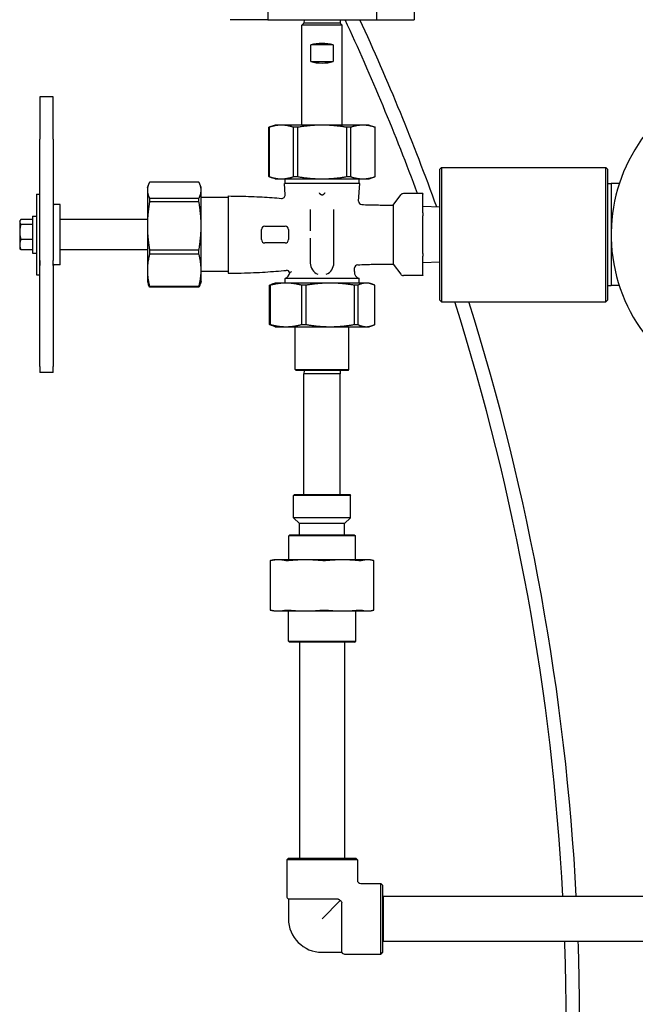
# Model space of a CAD drawing. Header units: inches. Extents: x 24 to 1128, y -69 to 748.
# Tile 276 of 656: x 429 to 441, y 284 to 303. Entities that reach past the tile are written whole.
import ezdxf

# ---------------------------------------------------------------- set-up
doc = ezdxf.new("R2010")
doc.units = ezdxf.units.IN
doc.header["$LTSCALE"] = 32
doc.header["$MEASUREMENT"] = 0
doc.layers.add('Visible (ANSI)', color=7, linetype='Continuous', lineweight=30)

msp = doc.modelspace()

# ---------------------------------------------------------------- linework, layer by layer
at = {"layer": 'Visible (ANSI)'}
for p, q in [((433.93966, 316.54617), (433.93966, 302.54617)), ((435.96266, 316.54617), (435.96266, 302.54617)), ((436.66266, 316.54617), (436.66266, 302.54617)), ((433.93966, 302.54617), (433.23966, 302.54617)), ((433.93966, 302.54617), (435.96266, 302.54617)), ((434.61366, 302.48367), (434.57616, 302.44617)), ((435.32616, 302.44617), (434.57616, 302.44617)), ((434.57616, 300.58367), (434.57616, 302.44617)), ((434.61529, 302.54617), (434.61366, 302.48367)), ((435.28866, 302.48367), (434.61366, 302.48367)), ((435.28702, 302.54617), (435.28866, 302.48367)), ((435.28866, 302.48367), (435.32616, 302.44617)), ((435.32616, 300.58367), (435.32616, 302.44617)), ((435.96266, 302.54617), (436.66266, 302.54617)), ((435.15845, 302.07742), (434.74387, 302.07742)), ((434.74387, 301.76492), (434.74387, 302.07742)), ((435.15845, 302.07742), (435.15845, 301.76492)), ((434.74387, 301.76492), (435.15845, 301.76492)), ((429.70116, 301.11213), (429.70116, 300.32521)), ((429.95116, 301.11213), (429.70116, 301.11213)), ((429.95116, 300.32521), (429.95116, 301.11213)), ((434.07616, 300.58367), (433.96366, 300.54272)), ((434.19339, 300.58367), (434.07616, 300.58367)), ((434.95116, 300.58367), (434.19339, 300.58367)), ((435.70893, 300.58367), (434.95116, 300.58367)), ((435.82616, 300.58367), (435.70893, 300.58367)), ((435.82616, 300.58367), (435.93866, 300.54272)), ((433.96451, 300.54272), (433.96366, 300.54272)), ((433.96366, 299.62462), (433.96366, 300.54272)), ((433.96451, 300.54272), (433.96451, 299.62462)), ((434.49341, 300.54272), (434.42226, 300.54272)), ((434.42226, 299.62462), (434.42226, 300.54272)), ((434.49341, 300.54272), (434.49341, 299.62462)), ((435.48006, 300.54272), (435.4089, 300.54272)), ((435.4089, 299.62462), (435.4089, 300.54272)), ((435.48006, 300.54272), (435.48006, 299.62462)), ((435.93866, 300.54272), (435.9378, 300.54272)), ((435.9378, 299.62462), (435.9378, 300.54272)), ((435.93866, 299.62462), (435.93866, 300.54272)), ((429.70116, 298.0666), (429.70116, 300.32521)), ((429.95116, 300.32521), (429.95116, 298.0666)), ((437.13866, 299.76492), (437.16991, 299.79617)), ((437.13866, 297.32742), (437.13866, 299.76492)), ((437.16991, 299.79617), (437.16991, 297.29617)), ((437.16991, 299.79617), (440.23241, 299.79617)), ((440.23241, 297.29617), (440.23241, 299.79617)), ((440.26366, 299.76492), (440.23241, 299.79617)), ((440.26366, 299.76492), (440.26366, 297.32742)), ((431.70116, 299.42117), (431.72003, 299.47302)), ((432.66021, 299.52317), (431.7421, 299.52317)), ((432.70116, 299.42117), (432.68229, 299.47302)), ((434.07616, 299.58367), (433.96366, 299.62462)), ((433.96366, 299.62462), (433.96451, 299.62462)), ((434.07616, 299.58367), (434.19339, 299.58367)), ((434.19339, 299.58367), (434.95116, 299.58367)), ((435.65116, 299.49467), (434.25116, 299.49467)), ((434.26369, 299.28667), (434.25116, 299.49467)), ((434.26366, 299.49467), (434.26366, 299.58367)), ((434.42226, 299.62462), (434.49341, 299.62462)), ((434.95116, 299.58367), (435.70893, 299.58367)), ((435.4089, 299.62462), (435.48006, 299.62462)), ((435.63164, 299.17067), (435.65116, 299.49467)), ((435.63866, 299.49467), (435.63866, 299.58367)), ((435.70893, 299.58367), (435.82616, 299.58367)), ((435.82616, 299.58367), (435.93866, 299.62462)), ((435.9378, 299.62462), (435.93866, 299.62462)), ((440.26366, 299.49453), (440.32616, 299.49617)), ((440.32616, 299.49617), (440.32616, 297.59617)), ((440.47986, 299.49617), (440.32616, 299.49617)), ((429.64116, 299.29617), (429.64116, 297.79617)), ((429.64116, 299.29617), (429.70116, 299.29617)), ((431.70116, 299.42117), (431.70116, 299.37222)), ((431.70116, 299.37222), (431.70116, 298.7093)), ((432.70116, 299.37222), (432.70116, 299.42117)), ((432.70116, 298.7093), (432.70116, 299.37222)), ((436.27616, 299.09617), (436.41403, 299.28328)), ((436.82616, 299.30871), (436.46435, 299.30871)), ((436.82616, 299.30871), (436.82616, 299.30033)), ((436.82616, 298.95031), (436.82616, 299.30033)), ((430.07616, 299.10867), (429.96678, 299.10867)), ((430.07616, 297.98367), (430.07616, 299.10867)), ((431.7421, 299.22127), (431.7421, 299.15902)), ((431.7421, 299.22127), (432.66021, 299.22127)), ((432.66021, 299.15902), (431.7421, 299.15902)), ((432.66021, 299.15902), (432.66021, 299.22127)), ((433.20116, 299.23367), (432.70116, 299.23367)), ((433.20116, 299.26472), (433.20116, 297.82762)), ((436.27616, 299.09617), (436.27616, 297.99617)), ((434.73241, 299.0125), (434.73241, 298.61543)), ((435.16991, 298.01492), (435.16991, 299.0125)), ((437.13866, 299.05753), (436.82616, 299.07117)), ((436.82616, 298.95031), (436.82616, 298.89619)), ((429.32616, 298.79617), (429.33427, 298.81022)), ((429.32616, 298.79617), (429.32616, 298.78287)), ((429.32616, 298.78287), (429.32616, 298.59485)), ((429.56116, 298.82932), (429.34849, 298.82932)), ((429.56116, 298.73642), (429.34849, 298.73642)), ((429.56116, 298.89017), (429.56116, 298.20217)), ((429.56116, 298.89017), (429.64116, 298.89017)), ((431.70116, 298.82742), (430.07616, 298.82742)), ((436.82616, 298.19615), (436.82616, 298.89619)), ((429.32616, 298.59485), (429.32616, 298.35814)), ((431.70116, 298.7093), (431.70116, 297.88325)), ((432.70116, 297.88325), (432.70116, 298.7093)), ((433.82616, 298.45242), (433.82616, 298.63992)), ((433.88866, 298.70242), (434.26366, 298.70242)), ((434.32616, 298.63992), (434.32616, 298.45242)), ((429.32616, 298.35814), (429.32616, 298.29617)), ((429.56116, 298.45327), (429.34849, 298.45327)), ((434.26366, 298.38992), (433.88866, 298.38992)), ((434.73241, 298.47691), (434.73241, 298.01492)), ((429.32616, 298.29617), (429.33427, 298.28212)), ((429.56116, 298.26302), (429.34849, 298.26302)), ((429.56116, 298.20217), (429.64116, 298.20217)), ((431.70116, 298.26492), (430.07616, 298.26492)), ((431.7421, 298.25958), (431.7421, 298.18202)), ((431.7421, 298.25958), (432.66021, 298.25958)), ((432.66021, 298.18202), (431.7421, 298.18202)), ((432.66021, 298.18202), (432.66021, 298.25958)), ((436.82616, 298.19615), (436.82616, 298.14202)), ((429.70116, 298.0666), (429.70116, 297.96953)), ((429.70116, 297.96953), (429.70116, 298.0666)), ((429.95116, 297.96953), (429.95116, 298.0666)), ((436.27616, 297.99617), (436.41403, 297.80906)), ((436.82616, 297.79201), (436.82616, 298.14202)), ((437.13866, 298.03481), (436.82616, 298.02117)), ((429.70116, 296.09115), (429.70116, 297.96953)), ((429.95116, 297.96953), (429.95116, 296.09115)), ((430.07616, 297.98367), (429.96678, 297.98367)), ((431.70116, 297.88325), (431.70116, 297.67117)), ((432.70116, 297.67117), (432.70116, 297.88325)), ((433.20116, 297.85867), (432.70116, 297.85867)), ((435.55252, 297.85757), (435.55666, 297.9263)), ((429.64116, 297.79617), (429.70116, 297.79617)), ((431.70116, 297.67117), (431.72003, 297.61932)), ((432.70116, 297.67117), (432.68229, 297.61932)), ((434.07616, 297.64402), (434.01941, 297.62337)), ((434.2799, 297.64402), (434.07616, 297.64402)), ((435.63866, 297.73117), (434.26366, 297.73117)), ((434.26366, 297.64402), (434.26366, 297.73117)), ((435.10161, 297.64402), (434.2799, 297.64402)), ((435.77287, 297.64402), (435.10161, 297.64402)), ((435.63866, 297.64402), (435.63866, 297.73117)), ((435.82616, 297.64402), (435.77287, 297.64402)), ((435.82616, 297.64402), (435.8829, 297.62337)), ((436.82616, 297.78363), (436.46435, 297.78363)), ((436.82616, 297.79201), (436.82616, 297.78363)), ((431.7421, 297.58448), (431.7421, 297.56916)), ((431.7421, 297.58448), (432.66021, 297.58448)), ((432.66021, 297.56916), (431.7421, 297.56916)), ((432.66021, 297.56916), (432.66021, 297.58448)), ((433.98627, 297.60307), (433.97214, 297.60307)), ((433.97214, 296.87247), (433.97214, 297.60307)), ((433.98627, 297.60307), (433.98627, 296.87247)), ((434.65068, 297.60307), (434.57352, 297.60307)), ((434.57352, 296.87247), (434.57352, 297.60307)), ((434.65068, 297.60307), (434.65068, 296.87247)), ((435.61557, 297.60307), (435.55254, 297.60307)), ((435.55254, 296.87247), (435.55254, 297.60307)), ((435.61557, 297.60307), (435.61557, 296.87247)), ((435.93017, 296.87247), (435.93017, 297.60307)), ((440.26366, 297.59781), (440.32616, 297.59617)), ((440.47986, 297.59617), (440.32616, 297.59617)), ((437.13866, 297.32742), (437.16991, 297.29617)), ((437.16991, 297.29617), (440.23241, 297.29617)), ((440.26366, 297.32742), (440.23241, 297.29617)), ((433.97214, 296.87247), (433.98627, 296.87247)), ((434.07616, 296.83152), (434.01941, 296.85217)), ((434.07616, 296.83152), (434.2799, 296.83152)), ((434.2799, 296.83152), (435.10161, 296.83152)), ((434.45116, 296.03515), (434.45116, 296.83152)), ((434.57352, 296.87247), (434.65068, 296.87247)), ((435.10161, 296.83152), (435.77287, 296.83152)), ((435.45116, 296.03515), (435.45116, 296.83152)), ((435.55254, 296.87247), (435.61557, 296.87247)), ((435.77287, 296.83152), (435.82616, 296.83152)), ((435.82616, 296.83152), (435.8829, 296.85217)), ((429.70116, 296.09115), (429.70116, 295.9802)), ((429.95116, 295.9802), (429.70116, 295.9802)), ((429.95116, 295.9802), (429.95116, 296.09115)), ((434.45116, 296.03515), (435.45116, 296.03515)), ((434.46678, 296.01952), (434.45116, 296.03515)), ((435.43553, 296.01952), (434.46678, 296.01952)), ((434.61529, 296.01952), (434.61366, 295.95702)), ((435.28702, 296.01952), (435.28866, 295.95702)), ((435.43553, 296.01952), (435.45116, 296.03515)), ((435.28866, 295.95702), (434.61366, 295.95702)), ((434.61366, 293.70702), (434.61366, 295.95702)), ((435.28866, 293.70702), (435.28866, 295.95702)), ((434.43553, 293.70702), (434.41991, 293.6914)), ((434.41991, 293.2773), (434.41991, 293.6914)), ((435.48241, 293.6914), (434.41991, 293.6914)), ((434.43553, 293.70702), (435.46678, 293.70702)), ((435.46678, 293.70702), (435.48241, 293.6914)), ((435.48241, 293.2773), (435.48241, 293.6914)), ((435.48241, 293.2773), (434.41991, 293.2773)), ((434.53116, 293.16605), (434.41991, 293.2773)), ((435.37116, 293.16605), (435.48241, 293.2773)), ((435.37116, 293.16605), (434.53116, 293.16605)), ((434.53116, 292.95702), (434.53116, 293.16605)), ((435.37116, 292.95702), (435.37116, 293.16605)), ((434.35324, 292.95702), (434.33241, 292.93619)), ((435.56991, 292.93619), (434.33241, 292.93619)), ((434.33241, 292.49302), (434.33241, 292.93619)), ((434.35324, 292.95702), (435.54907, 292.95702)), ((435.54907, 292.95702), (435.56991, 292.93619)), ((435.56991, 292.49302), (435.56991, 292.93619)), ((434.05116, 292.49302), (433.99308, 292.47746)), ((434.13482, 292.49302), (434.05116, 292.49302)), ((434.64188, 292.49302), (434.13482, 292.49302)), ((435.3301, 292.49302), (434.64188, 292.49302)), ((435.79635, 292.49302), (435.3301, 292.49302)), ((435.85116, 292.49302), (435.79635, 292.49302)), ((435.85116, 292.49302), (435.90923, 292.47746)), ((433.98804, 292.47594), (433.98804, 291.5576)), ((435.91428, 291.5576), (435.91428, 292.47594)), ((434.05116, 291.54052), (433.99308, 291.55608)), ((434.05116, 291.54052), (434.13482, 291.54052)), ((434.13482, 291.54052), (434.64188, 291.54052)), ((434.32616, 290.97785), (434.32616, 291.54052)), ((434.64188, 291.54052), (435.3301, 291.54052)), ((435.3301, 291.54052), (435.79635, 291.54052)), ((435.57616, 290.97785), (435.57616, 291.54052)), ((435.79635, 291.54052), (435.85116, 291.54052)), ((435.85116, 291.54052), (435.90923, 291.55608)), ((434.32616, 290.97785), (435.57616, 290.97785)), ((434.34699, 290.95702), (434.32616, 290.97785)), ((435.55532, 290.95702), (434.34699, 290.95702)), ((434.53116, 290.95702), (434.53116, 286.93702)), ((435.37116, 290.95702), (435.37116, 286.93702)), ((435.55532, 290.95702), (435.57616, 290.97785)), ((434.32616, 286.93702), (434.29491, 286.90577)), ((435.60741, 286.90577), (434.29491, 286.90577)), ((434.29491, 286.90577), (434.29491, 286.23152)), ((434.32616, 286.93702), (435.57616, 286.93702)), ((435.57616, 286.93702), (435.60741, 286.90577)), ((435.60741, 286.90577), (435.60741, 286.53077)), ((435.66991, 286.46827), (436.04491, 286.46827)), ((436.04491, 285.15577), (436.04491, 286.46827)), ((436.07616, 286.43702), (436.04491, 286.46827)), ((436.07616, 286.43702), (436.07616, 285.18702)), ((435.24758, 286.17739), (434.32616, 286.17739)), ((434.32616, 286.17739), (434.32616, 285.81202)), ((435.29054, 286.1514), (434.95116, 285.81202)), ((435.31653, 285.18702), (435.31653, 286.10845)), ((436.08763, 286.23202), (436.08763, 285.39202)), ((436.08763, 286.23202), (454.09542, 286.23202)), ((436.08763, 285.39202), (454.09542, 285.39202)), ((434.95116, 285.18702), (435.31653, 285.18702)), ((436.07616, 285.18702), (436.04491, 285.15577)), ((435.37066, 285.15577), (436.04491, 285.15577))]:
    msp.add_line(p, q, dxfattribs=at)
for centre, radius, start, end in [((395.12125, 283.89305), 44.37029, 20.330323, 24.85963), ((395.12125, 283.89305), 44.62029, 19.871317, 24.710983), ((443.38866, 298.54617), 3.06, 120.433365, 260.120965), ((434.2013, 299.28292), 0.0625, 265.284971, 3.447874), ((436.46435, 299.24621), 0.0625, 90, 143.615648), ((435.69402, 299.16691), 0.0625, 176.552126, 267.976665), ((433.88866, 298.63992), 0.0625, 90, 180), ((434.26366, 298.63992), 0.0625, 0, 90), ((433.88866, 298.45242), 0.0625, 180, 270), ((434.26366, 298.45242), 0.0625, 270, 0), ((429.96678, 297.99929), 0.01562, 180, 270), ((434.95116, 298.01492), 0.21875, 180, 249.08078), ((434.95116, 298.01492), 0.21875, 290.91922, 0), ((434.22502, 297.85005), 0.125, 288.005734, 353.455155), ((434.28963, 297.8169), 0.0625, 17.597741, 94.959636), ((435.6773, 297.85005), 0.125, 176.552126, 251.994266), ((435.61905, 297.92254), 0.0625, 92.382355, 176.552126), ((436.46435, 297.84613), 0.0625, 216.384352, 270), ((395.12125, 283.89305), 44.37029, 3.021731, 17.582227), ((395.12125, 283.89305), 44.62029, 3.004785, 17.480532), ((435.66991, 286.53077), 0.0625, 180, 270), ((434.35741, 286.23152), 0.0625, 180, 240), ((434.95116, 285.81202), 0.625, 180, 270), ((395.12125, 283.89305), 44.37029, 0, 1.935999), ((395.12125, 283.89305), 44.62029, 0, 1.925148), ((435.37066, 285.21827), 0.0625, 210, 270)]:
    msp.add_arc(centre, radius, start, end, dxfattribs=at)
for centre, major_axis in [((434.95116, 301.94798), (-0.375, 0)), ((434.95116, 301.89436), (0.375, 0))]:
    msp.add_ellipse(centre, major_axis=major_axis, ratio=0.41421356, start_param=4.12670344, end_param=5.29807452, dxfattribs=at)
for points, weights in [([(434.19339, 300.58367), (434.08586, 300.58367), (433.96451, 300.54272)], [1, 1.06560189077, 1.06691969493]), ([(434.42226, 300.54272), (434.30091, 300.58367), (434.19339, 300.58367)], [1.06691969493, 1.06560189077, 1]), ([(434.95116, 300.58367), (434.73611, 300.58367), (434.49341, 300.54272)], [1, 1.06560189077, 1.06691969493]), ([(435.4089, 300.54272), (435.16621, 300.58367), (434.95116, 300.58367)], [1.06691969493, 1.06560189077, 1]), ([(435.70893, 300.58367), (435.60141, 300.58367), (435.48006, 300.54272)], [1, 1.06560189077, 1.06691969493]), ([(435.9378, 300.54272), (435.81645, 300.58367), (435.70893, 300.58367)], [1.06691969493, 1.06560189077, 1]), ([(431.7421, 299.52317), (431.70116, 299.44314), (431.70116, 299.37222)], [1.06691969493, 1.06560189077, 1]), ([(432.70116, 299.37222), (432.70116, 299.44314), (432.66021, 299.52317)], [1, 1.06560189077, 1.06691969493]), ([(433.96451, 299.62462), (434.08586, 299.58367), (434.19339, 299.58367)], [1.06691969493, 1.06560189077, 1]), ([(434.19339, 299.58367), (434.30091, 299.58367), (434.42226, 299.62462)], [1, 1.06560189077, 1.06691969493]), ([(434.49341, 299.62462), (434.73611, 299.58367), (434.95116, 299.58367)], [1.06691969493, 1.06560189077, 1]), ([(434.95116, 299.58367), (435.16621, 299.58367), (435.4089, 299.62462)], [1, 1.06560189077, 1.06691969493]), ([(435.48006, 299.62462), (435.60141, 299.58367), (435.70893, 299.58367)], [1.06691969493, 1.06560189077, 1]), ([(435.70893, 299.58367), (435.81645, 299.58367), (435.9378, 299.62462)], [1, 1.06560189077, 1.06691969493]), ([(431.70116, 299.37222), (431.70116, 299.30131), (431.7421, 299.22127)], [1, 1.06560189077, 1.06691969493]), ([(432.66021, 299.22127), (432.70116, 299.30131), (432.70116, 299.37222)], [1.06691969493, 1.06560189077, 1]), ([(434.89893, 299.32008), (434.91256, 299.30294), (434.92616, 299.29474)], [1.00763899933, 1.00839537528, 1.00875771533]), ([(434.92616, 299.29474), (434.95116, 299.27967), (434.97615, 299.29474)], [1, 1.00066060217, 1]), ([(434.97615, 299.29474), (434.98976, 299.30294), (435.00339, 299.32008)], [1.00875771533, 1.00839537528, 1.00763899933]), ([(431.7421, 299.15902), (431.70116, 298.92058), (431.70116, 298.7093)], [1.06691969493, 1.06560189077, 1]), ([(432.70116, 298.7093), (432.70116, 298.92058), (432.66021, 299.15902)], [1, 1.06560189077, 1.06691969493]), ([(429.34849, 298.82932), (429.32616, 298.80443), (429.32616, 298.78287)], [1, 1.0379548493, 1]), ([(429.32616, 298.78287), (429.32616, 298.76131), (429.34849, 298.73642)], [1, 1.0379548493, 1]), ([(429.34849, 298.73642), (429.32616, 298.66055), (429.32616, 298.59485)], [1, 1.0379548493, 1]), ([(429.32616, 298.59485), (429.32616, 298.52914), (429.34849, 298.45327)], [1, 1.0379548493, 1]), ([(431.70116, 298.7093), (431.70116, 298.49803), (431.7421, 298.25958)], [1, 1.06560189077, 1.06691969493]), ([(432.66021, 298.25958), (432.70116, 298.49803), (432.70116, 298.7093)], [1.06691969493, 1.06560189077, 1]), ([(429.34849, 298.45327), (429.32616, 298.40229), (429.32616, 298.35814)], [1, 1.0379548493, 1]), ([(429.32616, 298.35814), (429.32616, 298.314), (429.34849, 298.26302)], [1, 1.0379548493, 1]), ([(429.34849, 298.26302), (429.33954, 298.273), (429.33427, 298.28212)], [1, 1.01487525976, 1.01809069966]), ([(431.7421, 298.18202), (431.70116, 298.02361), (431.70116, 297.88325)], [1.06691969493, 1.06560189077, 1]), ([(432.70116, 297.88325), (432.70116, 298.02361), (432.66021, 298.18202)], [1, 1.06560189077, 1.06691969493]), ([(431.70116, 297.88325), (431.70116, 297.74289), (431.7421, 297.58448)], [1, 1.06560189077, 1.06691969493]), ([(432.66021, 297.58448), (432.70116, 297.74289), (432.70116, 297.88325)], [1.06691969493, 1.06560189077, 1]), ([(433.97214, 297.60307), (433.99646, 297.61501), (434.01941, 297.62337)], [1.0788594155, 1.07671691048, 1.06905877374]), ([(434.2799, 297.64402), (434.14195, 297.64402), (433.98627, 297.60307)], [1, 1.07154778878, 1.0788594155]), ([(434.57352, 297.60307), (434.41784, 297.64402), (434.2799, 297.64402)], [1.0788594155, 1.07154778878, 1]), ([(435.10161, 297.64402), (434.88976, 297.64402), (434.65068, 297.60307)], [1, 1.07154778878, 1.0788594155]), ([(435.55254, 297.60307), (435.31345, 297.64402), (435.10161, 297.64402)], [1.0788594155, 1.07154778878, 1]), ([(435.77287, 297.64402), (435.69897, 297.64402), (435.61557, 297.60307)], [1, 1.07154778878, 1.0788594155]), ([(435.93017, 297.60307), (435.84677, 297.64402), (435.77287, 297.64402)], [1.0788594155, 1.07154778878, 1]), ([(431.7421, 297.56916), (431.72887, 297.59504), (431.72003, 297.61932)], [1.06691969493, 1.06649332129, 1.0593374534]), ([(432.68229, 297.61932), (432.67345, 297.59504), (432.66021, 297.56916)], [1.0593374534, 1.06649332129, 1.06691969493]), ([(434.01941, 296.85217), (433.99646, 296.86053), (433.97214, 296.87247)], [1.06905877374, 1.07671691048, 1.0788594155]), ([(433.98627, 296.87247), (434.14195, 296.83152), (434.2799, 296.83152)], [1.0788594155, 1.07154778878, 1]), ([(434.2799, 296.83152), (434.41784, 296.83152), (434.57352, 296.87247)], [1, 1.07154778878, 1.0788594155]), ([(434.65068, 296.87247), (434.88976, 296.83152), (435.10161, 296.83152)], [1.0788594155, 1.07154778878, 1]), ([(435.10161, 296.83152), (435.31345, 296.83152), (435.55254, 296.87247)], [1, 1.07154778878, 1.0788594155]), ([(435.61557, 296.87247), (435.69897, 296.83152), (435.77287, 296.83152)], [1.0788594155, 1.07154778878, 1]), ([(435.77287, 296.83152), (435.84677, 296.83152), (435.93017, 296.87247)], [1, 1.07154778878, 1.0788594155]), ([(434.13482, 292.49302), (434.06926, 292.49302), (433.99966, 292.47814)], [1, 1.04951712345, 1.06851824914]), ([(434.26999, 292.47814), (434.20038, 292.49302), (434.13482, 292.49302)], [1.06851824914, 1.04951712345, 1]), ([(434.64188, 292.49302), (434.49565, 292.49302), (434.34041, 292.47814)], [1, 1.04951712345, 1.06851824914]), ([(434.94334, 292.47814), (434.7881, 292.49302), (434.64188, 292.49302)], [1.06851824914, 1.04951712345, 1]), ([(435.3301, 292.49302), (435.18887, 292.49302), (435.03893, 292.47814)], [1, 1.04951712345, 1.06851824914]), ([(435.62127, 292.47814), (435.47133, 292.49302), (435.3301, 292.49302)], [1.06851824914, 1.04951712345, 1]), ([(435.79635, 292.49302), (435.74284, 292.49302), (435.68603, 292.47814)], [1, 1.04951712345, 1.06851824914]), ([(435.90666, 292.47814), (435.84985, 292.49302), (435.79635, 292.49302)], [1.06851824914, 1.04951712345, 1]), ([(433.99966, 291.5554), (434.06926, 291.54052), (434.13482, 291.54052)], [1.06851824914, 1.04951712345, 1]), ([(434.13482, 291.54052), (434.20038, 291.54052), (434.26999, 291.5554)], [1, 1.04951712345, 1.06851824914]), ([(434.34041, 291.5554), (434.49565, 291.54052), (434.64188, 291.54052)], [1.06851824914, 1.04951712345, 1]), ([(434.64188, 291.54052), (434.7881, 291.54052), (434.94334, 291.5554)], [1, 1.04951712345, 1.06851824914]), ([(435.03893, 291.5554), (435.18887, 291.54052), (435.3301, 291.54052)], [1.06851824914, 1.04951712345, 1]), ([(435.3301, 291.54052), (435.47133, 291.54052), (435.62127, 291.5554)], [1, 1.04951712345, 1.06851824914]), ([(435.68603, 291.5554), (435.74284, 291.54052), (435.79635, 291.54052)], [1.06851824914, 1.04951712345, 1]), ([(435.79635, 291.54052), (435.84985, 291.54052), (435.90666, 291.5554)], [1, 1.04951712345, 1.06851824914])]:
    msp.add_rational_spline(points, weights, degree=2, dxfattribs=at)
for points, knots in [([(434.89516, 299.32235), (434.89517, 299.32235), (434.89518, 299.32235), (434.89596, 299.32218), (434.8967, 299.32192), (434.89799, 299.32109), (434.8985, 299.32062), (434.89893, 299.32008)], [-0.0000889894, -0.0000889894, -0.0000889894, -0.0000889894, 0, 0, 0.0059681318, 0.0059681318, 0.0108186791, 0.0108186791, 0.0108186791, 0.0108186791]), ([(435.00339, 299.32008), (435.00341, 299.32012), (435.00344, 299.32015), (435.0039, 299.32071), (435.00441, 299.32116), (435.00566, 299.32193), (435.00636, 299.32218), (435.00713, 299.32235), (435.00715, 299.32235), (435.00716, 299.32235)], [0, 0, 0, 0, 0.0003134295, 0.0003134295, 0.0055212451, 0.0055212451, 0.0114431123, 0.0114431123, 0.0115314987, 0.0115314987, 0.0115314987, 0.0115314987]), ([(429.95116, 299.10522), (429.95136, 299.1053), (429.95155, 299.10539), (429.95239, 299.10575), (429.95308, 299.10601), (429.95476, 299.10648), (429.95549, 299.10659), (429.95662, 299.10679), (429.95707, 299.10688), (429.95873, 299.10721), (429.95954, 299.10742), (429.96132, 299.10787), (429.96174, 299.10798), (429.96267, 299.10819), (429.96308, 299.10827), (429.96388, 299.10842), (429.96418, 299.10847), (429.96483, 299.10855), (429.96519, 299.10859), (429.9659, 299.10865), (429.96624, 299.10866), (429.96666, 299.10867), (429.96672, 299.10867), (429.96678, 299.10867)], [0.0440244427, 0.0440244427, 0.0440244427, 0.0440244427, 0.0464300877, 0.0464300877, 0.0550016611, 0.0550016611, 0.0680712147, 0.0680712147, 0.0808664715, 0.0808664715, 0.1192002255, 0.1192002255, 0.129375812, 0.129375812, 0.1352186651, 0.1352186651, 0.1379650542, 0.1379650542, 0.140756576, 0.140756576, 0.1434045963, 0.1434045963, 0.1438874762, 0.1438874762, 0.1438874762, 0.1438874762]), ([(429.95116, 299.09178), (429.95116, 299.09178), (429.95116, 299.09178), (429.95116, 299.09225), (429.95118, 299.09269), (429.95123, 299.0934), (429.95126, 299.09368), (429.95129, 299.09395), (429.9513, 299.09399), (429.9513, 299.09399), (429.9513, 299.09399), (429.9513, 299.09399)], [0, 0, 0, 0, 0.0000072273, 0.0000072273, 0.0044566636, 0.0044566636, 0.0091101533, 0.0091101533, 0.0128132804, 0.0128132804, 0.0128374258, 0.0128374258, 0.0128374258, 0.0128374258]), ([(433.20116, 299.26472), (433.27911, 299.26472), (433.35412, 299.26388), (433.49906, 299.26084), (433.56898, 299.25864), (433.70447, 299.25318), (433.77004, 299.24992), (433.89747, 299.24262), (433.95934, 299.23857), (434.07996, 299.22995), (434.13871, 299.22537), (434.19616, 299.22063)], [1, 1, 1, 1, 1.049986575, 1.049986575, 1.099973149, 1.099973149, 1.149959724, 1.149959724, 1.199946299, 1.199946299, 1.249932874, 1.249932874, 1.249932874, 1.249932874]), ([(435.69182, 299.10445), (435.73515, 299.10292), (435.77786, 299.10165), (435.86177, 299.09956), (435.90298, 299.09874), (435.98359, 299.0975), (436.02299, 299.09707), (436.0996, 299.09648), (436.13681, 299.09633), (436.20859, 299.09617), (436.24316, 299.09617), (436.27616, 299.09617)], [1.752952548, 1.752952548, 1.752952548, 1.752952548, 1.802362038, 1.802362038, 1.851771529, 1.851771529, 1.901181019, 1.901181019, 1.95059051, 1.95059051, 2, 2, 2, 2]), ([(435.61645, 297.98499), (435.66554, 297.98703), (435.71391, 297.98874), (435.80896, 297.99155), (435.85563, 297.99266), (435.94686, 297.99435), (435.99143, 297.99494), (436.07795, 297.99574), (436.11991, 297.99595), (436.20062, 297.99617), (436.23937, 297.99617), (436.27616, 297.99617)], [1.724537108, 1.724537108, 1.724537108, 1.724537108, 1.779629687, 1.779629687, 1.834722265, 1.834722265, 1.889814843, 1.889814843, 1.944907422, 1.944907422, 2, 2, 2, 2]), ([(433.20116, 297.82762), (433.28717, 297.82762), (433.36959, 297.82864), (433.52836, 297.8323), (433.60469, 297.83494), (433.75223, 297.84143), (433.82343, 297.84529), (433.96156, 297.85386), (434.02849, 297.85857), (434.15883, 297.86854), (434.22225, 297.87379), (434.28423, 297.87917)], [1, 1, 1, 1, 1.05515271, 1.05515271, 1.110305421, 1.110305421, 1.165458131, 1.165458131, 1.220610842, 1.220610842, 1.275763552, 1.275763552, 1.275763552, 1.275763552]), ([(434.3835, 297.85757), (434.38334, 297.85746), (434.38318, 297.85736), (434.37096, 297.84937), (434.36153, 297.84345), (434.35345, 297.83842), (434.35176, 297.83738), (434.35012, 297.83636), (434.34972, 297.83612), (434.34934, 297.83588), (434.34925, 297.83583), (434.34921, 297.8358), (434.3492, 297.8358), (434.3492, 297.8358)], [-0.003888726, -0.003888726, -0.003888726, -0.003888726, 0, 0, 0.296680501, 0.296680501, 0.412646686, 0.412646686, 0.470524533, 0.470524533, 0.505365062, 0.505365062, 0.515559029, 0.515559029, 0.515559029, 0.515559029]), ([(433.99966, 292.47814), (433.99267, 292.47664), (433.98881, 292.47591), (433.9876, 292.47591), (433.98922, 292.47642), (433.99309, 292.47746)], [0.414702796, 0.414702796, 0.414702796, 0.414702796, 0.535378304, 0.535378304, 0.636105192, 0.636105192, 0.636105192, 0.636105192]), ([(434.34041, 292.47814), (434.32482, 292.47664), (434.31042, 292.47591), (434.2871, 292.47591), (434.27698, 292.47664), (434.26999, 292.47814)], [0.414702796, 0.414702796, 0.414702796, 0.414702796, 0.535378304, 0.535378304, 0.656053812, 0.656053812, 0.656053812, 0.656053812]), ([(435.03893, 292.47814), (435.02387, 292.47664), (435.00736, 292.47591), (434.97571, 292.47591), (434.95893, 292.47664), (434.94334, 292.47814)], [0.414702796, 0.414702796, 0.414702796, 0.414702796, 0.535378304, 0.535378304, 0.656053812, 0.656053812, 0.656053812, 0.656053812]), ([(435.68603, 292.47814), (435.68033, 292.47664), (435.67138, 292.47591), (435.64994, 292.47591), (435.63633, 292.47664), (435.62127, 292.47814)], [0.414702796, 0.414702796, 0.414702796, 0.414702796, 0.535378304, 0.535378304, 0.656053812, 0.656053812, 0.656053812, 0.656053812]), ([(433.99309, 291.55608), (433.98922, 291.55712), (433.9876, 291.55763), (433.98881, 291.55763), (433.99267, 291.5569), (433.99966, 291.5554)], [1.312623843, 1.312623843, 1.312623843, 1.312623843, 1.413350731, 1.413350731, 1.534026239, 1.534026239, 1.534026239, 1.534026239]), ([(434.26999, 291.5554), (434.27698, 291.5569), (434.2871, 291.55763), (434.31042, 291.55763), (434.32482, 291.5569), (434.34041, 291.5554)], [1.292675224, 1.292675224, 1.292675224, 1.292675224, 1.413350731, 1.413350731, 1.534026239, 1.534026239, 1.534026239, 1.534026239]), ([(434.94334, 291.5554), (434.95893, 291.5569), (434.97571, 291.55763), (435.00736, 291.55763), (435.02387, 291.5569), (435.03893, 291.5554)], [1.292675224, 1.292675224, 1.292675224, 1.292675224, 1.413350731, 1.413350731, 1.534026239, 1.534026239, 1.534026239, 1.534026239]), ([(435.62127, 291.5554), (435.63633, 291.5569), (435.64994, 291.55763), (435.67138, 291.55763), (435.68033, 291.5569), (435.68603, 291.5554)], [1.292675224, 1.292675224, 1.292675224, 1.292675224, 1.413350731, 1.413350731, 1.534026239, 1.534026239, 1.534026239, 1.534026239]), ([(435.24758, 286.17739), (435.2507, 286.17739), (435.25379, 286.17703), (435.25981, 286.17559), (435.26268, 286.17454), (435.26978, 286.17102), (435.27369, 286.1682), (435.28141, 286.16151), (435.28616, 286.15672), (435.29054, 286.1514)], [-0.251093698, -0.251093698, -0.251093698, -0.251093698, -0.216806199, -0.216806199, -0.183024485, -0.183024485, -0.13062137, -0.13062137, -0.074070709, -0.074070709, -0.074070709, -0.074070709]), ([(435.29054, 286.1514), (435.29155, 286.15057), (435.29254, 286.14972), (435.29737, 286.14547), (435.30143, 286.14145), (435.3079, 286.13381), (435.31063, 286.12988), (435.31579, 286.11891), (435.31653, 286.11305), (435.31653, 286.10845)], [-0.100035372, -0.100035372, -0.100035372, -0.100035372, -0.093175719, -0.093175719, -0.06597253, -0.06597253, -0.039834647, -0.039834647, 0, 0, 0, 0])]:
    msp.add_open_spline(points, degree=3, knots=knots, dxfattribs=at)
for points in [[(429.95116, 299.03143), (429.95116, 299.03145), (429.95116, 299.03146), (429.95116, 299.03146)], [(429.95121, 298.02371), (429.95121, 298.02371), (429.95119, 298.02383), (429.95116, 298.02403)], [(435.91427, 292.47594), (435.91425, 292.47608), (435.91174, 292.47681), (435.90666, 292.47814)], [(435.90666, 291.5554), (435.91174, 291.55673), (435.91425, 291.55746), (435.91427, 291.5576)]]:
    msp.add_open_spline(points, degree=3, dxfattribs=at)

doc.saveas('drawing.dxf')
